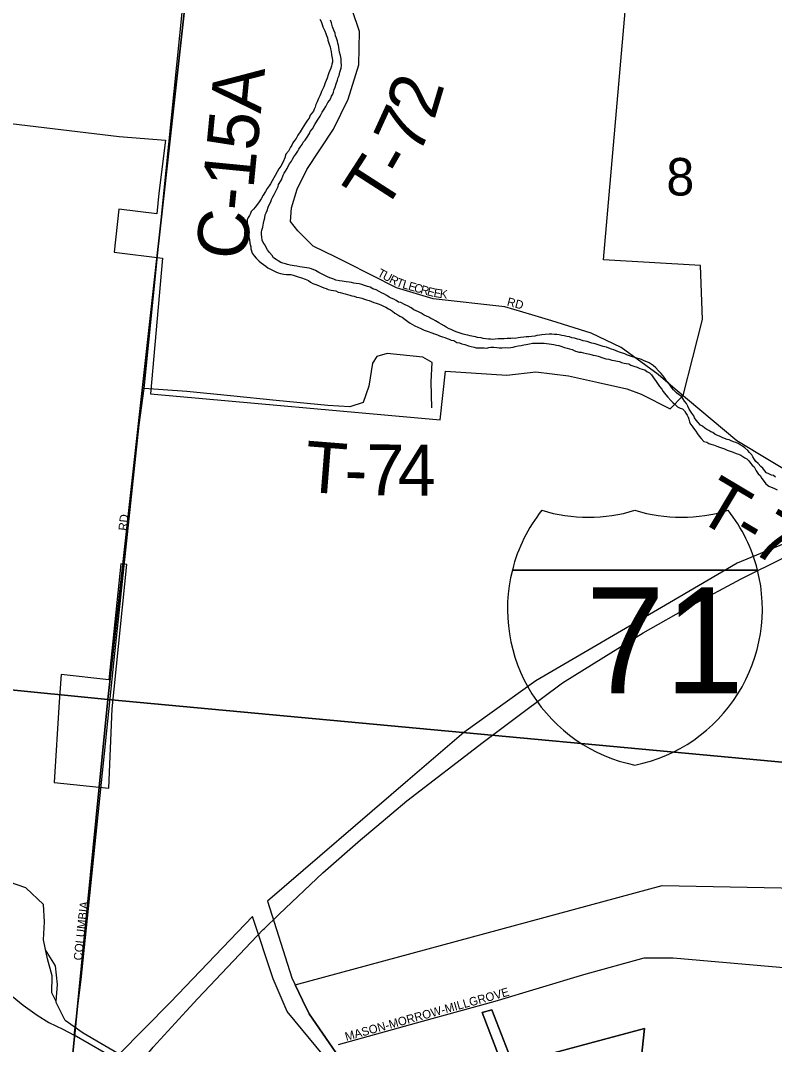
# Model space of a CAD drawing. Extents: x 1310247 to 1664935, y 284496 to 704931.
# Drawn here: x 1473230 to 1477667, y 504330 to 510358 of the extents above; entities that cross this region are included whole.
import ezdxf

# ---------------------------------------------------------------- set-up
doc = ezdxf.new("R2010")
doc.units = 0
for name, color, linetype in [('GM_X_Airport_Location_Class_3', 7, 'Continuous'), ('GM_X_Corporation_Text', 7, 'Continuous'), ('GM_X_County', 7, 'Continuous'), ('GM_X_County_Road_Text', 7, 'Continuous'), ('GM_X_County_Subdivision_Text', 7, 'Continuous'), ('GM_X_Major_Lake_Text', 7, 'Continuous'), ('GM_X_Minor_River_Text', 7, 'Continuous'), ('GM_X_Rail_Line', 7, 'Continuous'), ('GM_X_State_Shield', 7, 'Continuous'), ('GM_X_Township_Road', 7, 'Continuous'), ('GM_X_Township_Subdivision', 7, 'Continuous'), ('GM_X_US_Location', 7, 'Continuous'), ('GM_X_US_Shield', 7, 'Continuous')]:
    doc.layers.add(name, color=color, linetype=linetype)

msp = doc.modelspace()

# ---------------------------------------------------------------- linework, layer by layer
at = {"layer": 'GM_X_Corporation_Text'}
for points in [[(1473545.9, 504384.5), (1473587.5, 504712.6), (1473780.4, 506595), (1473927.7, 507977.2), (1473956.7, 508191.8), (1474037.5, 508990.3)], [(1476237.8, 508625.2), (1476079.6, 508671.9), (1475658.3, 508720.1), (1475442.4, 508783), (1475149, 508933.9), (1475084.6, 508965.1)], [(1470924.3, 505005.4), (1471065.2, 505005.8), (1471166.3, 505000.4), (1471239, 504991.7), (1471506.4, 504952.9), (1472190.3, 504841.4), (1472743.9, 504755.1), (1472979.5, 504717.1), (1473031.5, 504704.2), (1473084.4, 504683.5), (1473129.5, 504653.8), (1473180.2, 504614.1), (1473245.8, 504561.7), (1473328.1, 504502.9), (1473397.1, 504459.8), (1473478.3, 504420.3), (1473545.9, 504384.5)], [(1475101.7, 504329.6), (1475596.3, 504467.4), (1476022.6, 504584.6), (1476544.8, 504740.9), (1476900, 504840.4), (1477070.4, 504840.4), (1478662.9, 504700), (1479032.8, 504655), (1479340.9, 504629.8), (1479453.9, 504641.4), (1479672.4, 504682.7), (1480328.1, 504890.2)], [(1473722.8, 504282), (1473545.9, 504384.5)]]:
    msp.add_lwpolyline(points, dxfattribs=at)
at = {"layer": 'GM_X_County'}
for points in [[(1468997.7, 512272.1), (1474338.3, 511711.9), (1473744, 506360.5), (1468429.8, 506890.2)], [(1479639.7, 511215.9), (1479061.8, 505865.6), (1473744, 506360.5), (1474338.3, 511711.9)], [(1468429.8, 506890.2), (1473744, 506360.5), (1473211.9, 500981.8), (1468013.1, 501500.4), (1467873.4, 501515.2)]]:
    msp.add_lwpolyline(points, close=True, dxfattribs=at)
msp.add_lwpolyline([(1473211.9, 500981.8), (1473744, 506360.5), (1479061.8, 505865.6), (1478678.3, 502377.7)], dxfattribs=at)
at = {"layer": 'GM_X_County_Road_Text'}
msp.add_lwpolyline([(1474037.5, 508990.3), (1474296.8, 511551.1), (1474316.4, 511649.2), (1474346.8, 511668.8), (1474469.9, 511694.1)], dxfattribs=at)
at = {"layer": 'GM_X_County_Subdivision_Text'}
for points in [[(1475084.6, 508965.1), (1474951.6, 509029.6), (1474860.7, 509119.4), (1474819.5, 509174.3), (1474824.9, 509254.5), (1474857, 509364.3), (1474915.2, 509479.8), (1475072.1, 509718), (1475157.6, 509895.2), (1475221.4, 510096.8), (1475224.8, 510293.5), (1475138.9, 510549.8), (1475083.8, 510617), (1475018.2, 510656.3), (1474926, 510667.8), (1474903.9, 510685.9)], [(1478069.2, 507505.9), (1478052.9, 507517), (1477839.4, 507645.7), (1477445, 507883.3), (1477082.7, 508188.1), (1476982, 508272.8), (1476763.8, 508433), (1476588.4, 508516.2), (1476356.2, 508590.2), (1476237.8, 508625.2)], [(1475650.3, 508078.4), (1475647, 508231), (1475652, 508344.9), (1475597.5, 508376.4), (1475386.6, 508398), (1475326, 508378.9), (1475301.2, 508341.2), (1475278.8, 508205.1), (1475247, 508109.3), (1475168.1, 508082.5), (1475037.7, 508090.7), (1474734.7, 508119.9), (1474465.9, 508148.6), (1474209.2, 508173), (1473956.7, 508191.8)]]:
    msp.add_lwpolyline(points, dxfattribs=at)
at = {"layer": 'GM_X_Major_Lake_Text'}
for points in [[(1472402.5, 509842.8), (1473810.1, 509674.2), (1474082.2, 509653.5), (1474044.3, 509340.4), (1474031.6, 509220.1), (1473808.3, 509247.5), (1473781.6, 508993.9), (1474064.5, 508959.2), (1473994.5, 508159.4), (1475700, 508006), (1475730.5, 508293.1), (1476090.9, 508270.2), (1476262.8, 508289.3), (1476453.8, 508265.4), (1476630.4, 508227.2), (1476797.5, 508189), (1476882, 508158.1), (1477051.9, 508071.3), (1477128.9, 508149.2), (1477243.3, 508596.8), (1477231.2, 508915.8), (1476659.6, 508947.9), (1476809.4, 510659.2)], [(1475085.1, 504283), (1474928, 504509.7), (1474889.5, 504591.5), (1474846.8, 504681.5), (1477006.4, 505265.8), (1477807, 505249.9), (1479460.5, 505060.9), (1479582.9, 505070.2), (1479518.1, 505225.4), (1479425.9, 505386.2), (1479736.7, 505593.9), (1479875.8, 505481.6), (1480031, 505296.1), (1480099.4, 505307.2), (1480199.1, 505897), (1480187.4, 506550.1), (1479176.9, 506848), (1479277.2, 507780.4), (1480578.7, 508159.2)], [(1478053, 507414), (1477448.1, 507163.8), (1477048.7, 506928.8), (1476261.7, 506470.8), (1475838.8, 506165.4), (1475509.9, 505883.5), (1474682.6, 505172.8), (1474826.6, 504721.7), (1474846.8, 504681.5), (1474889.5, 504591.5), (1474928, 504509.7), (1475085.1, 504283)], [(1475014.4, 504262.4), (1474798.2, 504524.2), (1474716.5, 504716.4), (1474594.5, 505082.3), (1474112, 504579.7), (1473807.2, 504268.2)], [(1476068.4, 504200.9), (1475946.3, 504518.9), (1476004.3, 504534.4), (1476126.3, 504216.5), (1476902.2, 504423.5), (1476868.6, 504114.3)], [(1476868.6, 504114.3), (1476902.2, 504423.5), (1476126.3, 504216.5), (1476004.3, 504534.4), (1475946.3, 504518.9), (1476068.4, 504200.9)]]:
    msp.add_lwpolyline(points, dxfattribs=at)
msp.add_lwpolyline([(1473457.5, 506346.3), (1473427.4, 505872.4), (1473749.3, 505838.5), (1473770, 506305), (1473854.9, 507155.3), (1473820.8, 507159.5), (1473750, 506476.1), (1473468.9, 506508.2)], close=True, dxfattribs=at)
at = {"layer": 'GM_X_Minor_River_Text'}
for points in [[(1474991, 510365.2), (1474998.6, 510351), (1475004.1, 510334.8), (1475009.7, 510320.6), (1475015.3, 510308.4), (1475020.9, 510296.2), (1475026.5, 510282), (1475030.1, 510269.9), (1475035.6, 510255.7), (1475039.2, 510241.5), (1475042.8, 510229.4), (1475046.4, 510217.3), (1475052, 510203.1), (1475053.6, 510191), (1475057.1, 510174.9), (1475060.4, 510154.7), (1475063.9, 510136.6), (1475065.5, 510124.5), (1475065.1, 510112.5), (1475062.7, 510100.6), (1475060.3, 510088.6), (1475055.8, 510076.7), (1475049.4, 510062.9), (1475044.9, 510049), (1475040.5, 510037.1), (1475033.8, 510017.3), (1475029.3, 510003.4), (1475022.9, 509991.6), (1475018.5, 509979.7), (1475014.1, 509967.8), (1475009.7, 509955.9), (1475001.1, 509940.2), (1474996.7, 509928.3), (1474990.2, 509914.5), (1474983.7, 509898.6), (1474975, 509878.9), (1474968.4, 509863), (1474963.9, 509847.2), (1474957.5, 509835.3), (1474953, 509823.5), (1474944.6, 509811.7), (1474934.2, 509800), (1474927.6, 509782.2), (1474919.1, 509770.4), (1474906.5, 509752.8), (1474897.9, 509737), (1474887.4, 509721.3), (1474874.7, 509701.7), (1474862, 509682), (1474851.3, 509662.3), (1474842.8, 509650.5), (1474832.3, 509636.8), (1474825.9, 509623), (1474819.4, 509611.2), (1474813, 509599.4), (1474806.6, 509587.5), (1474792, 509570), (1474785.3, 509550.1), (1474774.4, 509526.4), (1474761.5, 509500.8), (1474749, 509485.1), (1474740.3, 509467.4), (1474727.6, 509445.7), (1474721.1, 509431.9)], [(1474837.7, 509554.5), (1474850.2, 509570.2), (1474860.9, 509587.9), (1474867.3, 509599.7), (1474875.7, 509611.5), (1474886.3, 509627.2), (1474892.8, 509641), (1474905.2, 509652.6), (1474915.8, 509670.3), (1474930.6, 509691.9), (1474935, 509703.8), (1474947.6, 509719.4), (1474962.5, 509745), (1474977.4, 509770.6), (1474992.3, 509794.2), (1475005.1, 509817.8), (1475015.7, 509835.5), (1475026.3, 509851.2), (1475032.7, 509863.1), (1475039.1, 509874.9), (1475047.6, 509886.6), (1475056.1, 509900.4), (1475060.5, 509912.3), (1475066.9, 509924.1), (1475071.3, 509936), (1475075.8, 509951.9), (1475082.3, 509965.7), (1475087, 509985.6), (1475095.7, 510005.4), (1475098.2, 510021.3), (1475104.6, 510033.1), (1475109.3, 510053), (1475116.1, 510076.9), (1475118.7, 510092.8), (1475117.4, 510114.9), (1475115.9, 510131), (1475112.6, 510151.1), (1475107.2, 510171.3), (1475102.1, 510199.5), (1475100.5, 510211.6), (1475096.9, 510223.7), (1475095.3, 510235.8), (1475089.8, 510254), (1475084.3, 510268.2), (1475080.7, 510282.3), (1475073.3, 510300.6), (1475065.9, 510320.8), (1475060.6, 510343), (1475053.1, 510359.3)], [(1475644.1, 508604), (1475632.3, 508610.4), (1475618.4, 508616.8), (1475604.6, 508623.3), (1475586.8, 508633.8), (1475571, 508642.3), (1475557.2, 508648.8), (1475543.4, 508655.2), (1475529.6, 508665.6), (1475511.9, 508676.2), (1475490.1, 508684.9), (1475468.4, 508697.6), (1475454.4, 508700), (1475440.6, 508708.5), (1475426.8, 508716.9), (1475411, 508723.4), (1475399.1, 508729.8), (1475385.3, 508738.2), (1475367.6, 508748.8), (1475353.8, 508755.2), (1475339.9, 508761.7), (1475322.2, 508772.2), (1475302.3, 508778.8), (1475286.5, 508787.3), (1475272.6, 508791.8), (1475254.7, 508798.3), (1475238.8, 508802.8), (1475222.9, 508807.3), (1475204.9, 508809.9), (1475190.9, 508812.3), (1475176.9, 508814.8), (1475162.9, 508817.2), (1475146.9, 508819.7), (1475134.9, 508822.1), (1475122.9, 508822.5), (1475106.9, 508825), (1475085, 508829.6), (1475073, 508834), (1475061.1, 508838.4), (1475049.2, 508842.8), (1475035.4, 508849.2), (1475021.5, 508855.6), (1475009.7, 508862), (1474997.8, 508868.4), (1474986, 508874.8), (1474966.2, 508885.4), (1474942.5, 508896.1), (1474928.6, 508900.6), (1474914.5, 508901), (1474900.5, 508903.5), (1474886.5, 508905.9), (1474872.6, 508908.3), (1474856.6, 508910.8), (1474840.6, 508913.3), (1474828.6, 508915.7), (1474816.6, 508918.1), (1474800.6, 508920.6), (1474788.7, 508924.9), (1474772.8, 508929.4), (1474760.9, 508933.8), (1474745.1, 508942.3), (1474733.3, 508950.7), (1474717.6, 508961.2), (1474709.9, 508973.4), (1474694.5, 508992), (1474683, 509008.3), (1474675.3, 509020.6), (1474669.8, 509034.8), (1474658.3, 509051.2), (1474652.7, 509065.4), (1474649.3, 509083.5), (1474647.7, 509097.6), (1474648.2, 509111.6), (1474650.6, 509123.5), (1474655.2, 509141.4), (1474660, 509165.3), (1474662.6, 509181.3), (1474667, 509195.2), (1474669.6, 509213.1), (1474676.1, 509224.9), (1474680.5, 509238.8), (1474687.2, 509258.6), (1474693.7, 509272.5), (1474702.3, 509290.2), (1474706.8, 509304.1), (1474715.4, 509319.9), (1474721.9, 509333.7), (1474728.3, 509345.5), (1474736.8, 509361.3), (1474745.5, 509381.1), (1474747.9, 509393), (1474764.9, 509420.5), (1474775.8, 509446.2), (1474782.2, 509458.1), (1474788.7, 509469.9), (1474799.2, 509485.6), (1474805.7, 509499.4), (1474812.2, 509513.2), (1474824.8, 509528.9), (1474831.2, 509540.7), (1474837.7, 509554.5)], [(1474721.1, 509431.9), (1474710.4, 509414.2), (1474701.8, 509396.5), (1474693.4, 509384.7), (1474680.8, 509369), (1474672.2, 509351.3), (1474657.4, 509329.7), (1474646.7, 509308), (1474634, 509290.3), (1474623.5, 509276.6), (1474610.9, 509259), (1474600.5, 509247.3), (1474587.9, 509233.7), (1474583.5, 509221.8), (1474577.1, 509210), (1474568.7, 509198.2), (1474564.2, 509184.3), (1474563.7, 509170.3), (1474565.2, 509154.2), (1474564.8, 509142.2), (1474566.4, 509128.1), (1474567.9, 509114.1), (1474569.3, 509096), (1474572.9, 509081.9), (1474576.4, 509067.7), (1474579.8, 509047.6), (1474585.1, 509025.4), (1474584.7, 509013.4), (1474588.3, 509001.2), (1474593.9, 508987), (1474605.4, 508972.7), (1474617, 508958.3), (1474634.6, 508941.7), (1474646.3, 508931.3), (1474660, 508920.9), (1474673.7, 508910.5), (1474685.5, 508902.1), (1474701.3, 508893.6), (1474713.1, 508887.2), (1474732.9, 508878.6), (1474746.8, 508872.1), (1474758.7, 508867.8), (1474778.7, 508865.1), (1474794.7, 508862.6), (1474808.7, 508862.2), (1474820.8, 508861.8), (1474834.8, 508859.4), (1474846.7, 508855), (1474858.6, 508850.6), (1474882.4, 508841.9), (1474904.3, 508835.2), (1474924.1, 508826.6), (1474935.9, 508818.2), (1474949.7, 508809.8), (1474967.5, 508803.2), (1474983.4, 508796.7), (1475001.3, 508790.1), (1475015.1, 508783.7), (1475029, 508779.3), (1475041, 508774.9), (1475056.9, 508770.4), (1475070.9, 508768), (1475084.9, 508765.5), (1475098.7, 508759.1), (1475110.7, 508756.7), (1475124.6, 508752.3), (1475140.5, 508747.8), (1475154.5, 508745.3), (1475168.4, 508740.9), (1475180.3, 508736.5), (1475192.3, 508734.1), (1475206.2, 508729.7), (1475222.2, 508727.2), (1475238.2, 508722.7), (1475254, 508716.2), (1475266, 508713.8), (1475281.9, 508709.3), (1475295.8, 508702.9), (1475309.7, 508698.5), (1475323.6, 508694), (1475339.5, 508687.5), (1475353.3, 508681.1), (1475365.2, 508676.7), (1475379.1, 508670.3), (1475394.8, 508659.8), (1475406.7, 508653.4), (1475418.5, 508647), (1475432.2, 508634.6), (1475449.9, 508624), (1475461.7, 508617.6), (1475475.6, 508611.2), (1475493.2, 508596.6), (1475508.9, 508586.1), (1475522.6, 508575.7), (1475536.4, 508567.3), (1475550.3, 508560.8), (1475568.1, 508552.2), (1475585.9, 508543.7), (1475605.7, 508535.1), (1475617.6, 508530.7), (1475629.5, 508526.3)], [(1477148.6, 508102.8), (1477137, 508117.1), (1477127.5, 508131.5), (1477119.8, 508143.7), (1477102.2, 508156.3), (1477090.5, 508166.6), (1477072.9, 508183.2), (1477063.3, 508195.5), (1477055.6, 508207.8), (1477042.1, 508224.2), (1477030.5, 508236.6), (1477021, 508253), (1477009.4, 508267.3), (1476999.7, 508279.6), (1476984.2, 508296.2), (1476968.7, 508312.7), (1476953.1, 508327.2), (1476929.5, 508341.9), (1476915.6, 508348.4), (1476899.8, 508354.9), (1476883.9, 508361.4), (1476872, 508365.7), (1476856.1, 508370.2), (1476844.1, 508374.6), (1476826.2, 508379.2), (1476814.3, 508383.5), (1476802.4, 508387.9), (1476786.5, 508394.4), (1476766.7, 508401), (1476748.8, 508407.6), (1476734.9, 508414), (1476721, 508418.5), (1476707.1, 508422.9), (1476691.2, 508429.4), (1476677.3, 508433.9), (1476659.4, 508438.4), (1476647.5, 508442.8), (1476635.6, 508447.2), (1476611.7, 508453.9), (1476591.7, 508458.5), (1476579.8, 508462.9), (1476563.9, 508467.4), (1476551.9, 508469.8), (1476540, 508472.2), (1476520.1, 508478.8), (1476508.1, 508481.2), (1476490.2, 508487.7), (1476474.2, 508490.2), (1476460.3, 508494.7), (1476444.3, 508497.2), (1476428.4, 508501.6), (1476414.4, 508504.1), (1476400.4, 508506.5), (1476386.4, 508509), (1476372.4, 508509.4), (1476356.4, 508511.9), (1476340.3, 508510.4), (1476318.1, 508509.1), (1476298, 508507.7), (1476285.9, 508506), (1476267.7, 508502.6), (1476255.5, 508499), (1476237.4, 508497.5), (1476221.3, 508496), (1476205.1, 508494.5), (1476191, 508493), (1476172.9, 508491.5), (1476158.8, 508489.9), (1476140.6, 508486.5), (1476126.5, 508486.9), (1476114.4, 508485.3), (1476094.3, 508485.9), (1476076.2, 508484.5), (1476058.1, 508483), (1476040, 508483.6), (1476023.9, 508482.1), (1476009.8, 508480.5), (1475995.7, 508481), (1475983.7, 508481.3), (1475967.7, 508483.8), (1475951.7, 508486.3), (1475939.7, 508488.7), (1475919.7, 508491.3), (1475907.8, 508495.7), (1475895.8, 508498.1), (1475875.8, 508500.7), (1475861.9, 508505.1), (1475849.9, 508507.5), (1475834, 508512), (1475816.1, 508516.5), (1475800.2, 508523), (1475784.3, 508529.5), (1475764.5, 508538.2), (1475752.6, 508542.5), (1475734.9, 508553.1), (1475723, 508559.5), (1475705.3, 508570.1), (1475691.5, 508578.5), (1475671.8, 508589.1), (1475658, 508597.6), (1475644.1, 508604)], [(1475629.5, 508526.3), (1475649.4, 508519.7), (1475665.2, 508513.2), (1475683.1, 508506.6), (1475695, 508502.2), (1475712.9, 508495.7), (1475726.8, 508491.2), (1475740.7, 508484.8), (1475752.6, 508482.4), (1475764.5, 508476.1), (1475780.5, 508473.6), (1475798.2, 508463), (1475812.2, 508460.6), (1475826, 508454.1), (1475844, 508449.6), (1475865.9, 508442.9), (1475881.8, 508438.4), (1475899.7, 508433.8), (1475911.7, 508431.5), (1475925.7, 508431), (1475943.8, 508430.5), (1475957.9, 508430), (1475973.9, 508429.5), (1475986.1, 508433.2), (1475998.2, 508434.8), (1476014.3, 508434.3), (1476032.3, 508431.7), (1476046.3, 508431.3), (1476064.4, 508430.7), (1476086.5, 508432.1), (1476102.6, 508431.6), (1476114.7, 508433.2), (1476128.8, 508434.8), (1476141, 508438.4), (1476159.2, 508441.8), (1476175.4, 508445.3), (1476191.6, 508448.8), (1476205.7, 508450.4), (1476225.9, 508453.8), (1476242.1, 508457.3), (1476256.2, 508458.9), (1476268.2, 508458.5), (1476280.3, 508458.1), (1476296.3, 508457.6), (1476310.4, 508457.2), (1476324.4, 508456.8), (1476340.4, 508454.3), (1476354.4, 508451.8), (1476368.4, 508449.4), (1476384.4, 508446.9), (1476398.4, 508444.5), (1476410.3, 508440.1), (1476430.2, 508433.5), (1476446.1, 508429), (1476460, 508424.5), (1476475.9, 508420), (1476495.7, 508411.4), (1476517.6, 508404.7), (1476529.7, 508404.4), (1476543.7, 508401.9), (1476559.6, 508397.4), (1476579.5, 508392.8), (1476599.5, 508388.2), (1476613.4, 508385.7), (1476629.4, 508381.2), (1476657.2, 508372.4), (1476675.1, 508365.8), (1476691.1, 508363.3), (1476709, 508358.8), (1476723, 508356.3), (1476742.9, 508351.7), (1476754.9, 508349.3), (1476766.8, 508344.9), (1476782.7, 508340.4), (1476794.7, 508338.1), (1476808.7, 508335.6), (1476820.5, 508329.3), (1476838.4, 508322.7), (1476858.3, 508316.1), (1476874.1, 508309.6), (1476888.1, 508305.1), (1476904, 508300.6), (1476915.8, 508292.3), (1476931.6, 508283.8), (1476943.2, 508271.4), (1476950.8, 508259.1), (1476960.5, 508246.8), (1476970.1, 508232.5), (1476977.7, 508220.2), (1476989.2, 508203.8), (1477004.7, 508187.3), (1477012.3, 508173.1), (1477027.8, 508154.6), (1477039.3, 508140.2), (1477056.8, 508121.6), (1477068.5, 508109.2), (1477082.1, 508096.8), (1477095.8, 508084.3), (1477111.6, 508075.8), (1477125.5, 508071.4), (1477137.1, 508059)], [(1477137.1, 508059), (1477144.8, 508046.8), (1477152.4, 508034.5), (1477158, 508022.3), (1477163.6, 508010.1), (1477167.2, 507996), (1477172.7, 507981.8), (1477182.4, 507969.5), (1477190, 507957.2), (1477203.5, 507940.8), (1477213.1, 507924.5), (1477222.6, 507910.1), (1477234.3, 507897.8), (1477251.7, 507879.2), (1477267.7, 507874.7), (1477279.5, 507868.3), (1477291.4, 507863.9), (1477307.3, 507859.4), (1477327.2, 507852.8), (1477343.1, 507846.3), (1477355, 507841.9), (1477372.9, 507835.4), (1477388.7, 507828.9), (1477406.6, 507822.3), (1477424.5, 507815.7), (1477440.3, 507809.2), (1477454.2, 507804.8), (1477468.1, 507798.4), (1477491.7, 507783.6), (1477503.6, 507777.2), (1477515.2, 507764.9), (1477524.8, 507752.5), (1477534.5, 507740.2), (1477546.2, 507729.8), (1477559.5, 507707.4), (1477571, 507689), (1477582.7, 507678.6), (1477592.2, 507662.3), (1477605.6, 507643.9), (1477615.2, 507629.5), (1477632.9, 507617), (1477646.7, 507610.5), (1477662.6, 507604), (1477682.4, 507595.4)], [(1477672.8, 507669.8), (1477661, 507678.2), (1477649.1, 507680.6), (1477633.3, 507689.1), (1477619.4, 507695.5), (1477607.8, 507707.9), (1477598.2, 507722.2), (1477586.5, 507732.6), (1477570.9, 507749.1), (1477557.3, 507761.6), (1477549.7, 507773.8), (1477540.1, 507788.1), (1477532.5, 507800.4), (1477518.9, 507814.8), (1477509.2, 507827.1), (1477491.6, 507841.7), (1477477.9, 507852.2), (1477464.1, 507860.6), (1477452.3, 507867), (1477438.4, 507873.4), (1477426.5, 507877.8), (1477412.7, 507884.2), (1477400.7, 507888.6), (1477388.8, 507891), (1477372.9, 507897.5), (1477359, 507901.9), (1477343.2, 507910.4), (1477331.3, 507914.8), (1477315.5, 507923.3), (1477303.7, 507931.7), (1477291.8, 507936), (1477280, 507944.4), (1477268.2, 507950.8), (1477256.3, 507957.2), (1477242.7, 507969.6), (1477230.8, 507976), (1477217.2, 507990.4), (1477205.7, 508004.8), (1477196.1, 508019.1), (1477192.5, 508031.3), (1477180.9, 508045.7), (1477173.3, 508057.9), (1477165.6, 508070.2), (1477156.1, 508086.5), (1477148.6, 508102.8)], [(1473440.4, 504583.5), (1473414.1, 504633.1), (1473416.1, 504733.4), (1473388.3, 504833.6), (1473364.4, 504945.8), (1473370.4, 505052.1), (1473364.4, 505154.3), (1473261, 505252.5), (1473119.8, 505300.6), (1473018.4, 505358.8), (1472960.7, 505463), (1472926.7, 505573.2), (1472930.7, 505614.5)], [(1473440.4, 504583.5), (1473447.9, 504683.2), (1473436, 504793.5), (1473376.3, 504887.7)], [(1473820.9, 504267.5), (1473702.4, 504336.5), (1473599, 504396.6), (1473491.6, 504470.8), (1473439.9, 504577), (1473440.4, 504583.5)]]:
    msp.add_lwpolyline(points, dxfattribs=at)
at = {"layer": 'GM_X_State_Shield'}
for points in [[(1475325.9, 505614.2), (1475502.8, 505764.6), (1475951.7, 506108.6), (1476180.7, 506279.8), (1476419.9, 506458.8), (1476662.5, 506609.6), (1476894.8, 506752.6), (1477177.9, 506914.5), (1477470.8, 507070.2), (1477726.9, 507198.6), (1477982.7, 507315), (1478200, 507416.3), (1478246.9, 507436.9)], [(1474745.4, 505091.1), (1474751.9, 505097.5), (1475008.1, 505341), (1475231.3, 505533.8), (1475325.9, 505614.2)], [(1474665.3, 505013.3), (1474745.4, 505091.1)], [(1474205.1, 504526.4), (1474272.5, 504600.4), (1474658.1, 505006.2), (1474665.3, 505013.3)], [(1471517.4, 501251.4), (1472321.9, 502246.4), (1473837.2, 504099.9), (1473875.8, 504147.1), (1474011.3, 504313.7), (1474205.1, 504526.4)]]:
    msp.add_lwpolyline(points, dxfattribs=at)
at = {"layer": 'GM_X_US_Shield'}
for p, q in [((1476124.1, 507122.8), (1477566.8, 507122.8)), ((1477566.8, 507122.8), (1476124.1, 507122.8)), ((1477566.8, 507122.8), (1476124.1, 507122.8))]:
    msp.add_line(p, q, dxfattribs=at)
for centre, start, end in [((1477033, 506892.9), 141.66896, 165.80665), ((1476571.5, 508370.9), 253.00908, 286.99093), ((1477119.4, 508370.9), 253.00908, 286.99093), ((1476658, 506892.9), 14.19335, 38.33104), ((1477033, 506892.9), 165.80665, 258.46304), ((1476658, 506892.9), 281.53696, 14.19335)]:
    msp.add_arc(centre, 937.5, start, end, dxfattribs=at)

# ---------------------------------------------------------------- texts
at = {"layer": 'GM_X_Airport_Location_Class_3'}
for s in ['-', '.', ',']:
    msp.add_text(s, height=1, dxfattribs=at).set_placement((1476845.3, 506723.9))
msp.add_text('71', height=1, rotation=0.00001, dxfattribs=at).set_placement((1476641, 506516.9))
at = {"layer": 'GM_X_Rail_Line'}
for s, rotation, p in [('T', 331.95644, (1475325.5, 508855.6)), ('U', 331.93909, (1475356.6, 508839.1)), ('R', 331.95844, (1475395.4, 508818.4)), ('T', 338.80959, (1475436.3, 508797.1)), ('L', 344.03068, (1475473.8, 508782.7)), ('E', 344.13323, (1475507.7, 508773)), ('C', 344.12856, (1475541.6, 508763.4)), ('R', 344.12856, (1475579.7, 508752.6)), ('E', 344.94913, (1475618.5, 508741.6)), ('E', 350.98643, (1475658.1, 508731.2)), ('K', 353.5812, (1475695.3, 508725.4)), ('RD', 345.25134, (1476089, 508680.5)), ('RD', 83.99458, (1473855.3, 507352.3)), ('COLUMBIA', 83.74624, (1473591.3, 504822.4)), ('MASON-MORROW-MILLGROVE', 15.52434, (1475146.9, 504350.8))]:
    msp.add_text(s, height=50, rotation=rotation, dxfattribs=at).set_placement(p)
at = {"layer": 'GM_X_Township_Road'}
msp.add_text('C-15A', height=300, rotation=84.44025, dxfattribs=at).set_placement((1474559.4, 508942))
at = {"layer": 'GM_X_Township_Subdivision'}
for s, rotation, p in [('2', 73.43022, (1475663.7, 509766.2)), ('7', 65.44652, (1475570.9, 509555.5)), ('T', 57.20735, (1475365.7, 509218.7)), ('-', 60.24248, (1475496.2, 509422.1)), ('T', 355.4524, (1474893.3, 507585.4)), ('7', 359.44286, (1475262.8, 507563)), ('4', 359.96554, (1475450.6, 507561.1)), ('-', 358.30488, (1475133.2, 507566.7)), ('T-72', 329.16028, (1477192.8, 507430.3))]:
    msp.add_text(s, height=300, rotation=rotation, dxfattribs=at).set_placement(p)
at = {"layer": 'GM_X_US_Location'}
msp.add_text('8', height=221, rotation=0.00001, dxfattribs=at).set_placement((1477030.4, 509327.3))
at = {"layer": 'GM_X_US_Shield'}
msp.add_text('71', height=625, dxfattribs=at).set_placement((1476556.7, 506396.2))

doc.saveas('drawing.dxf')
